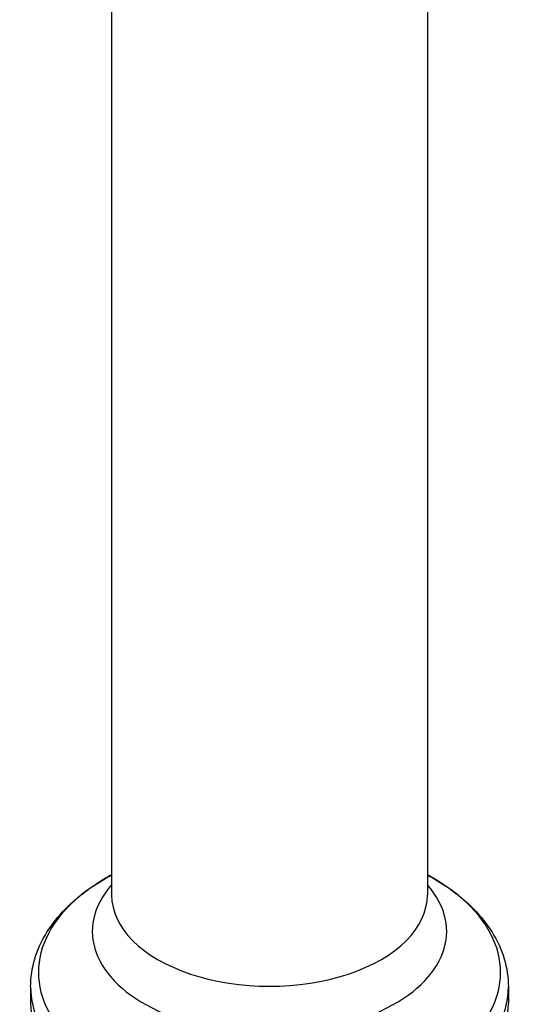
# Model space of a CAD drawing. Header units: millimetres. Extents: x 0 to 4378, y 0 to 2376.
# Tile 622 of 656: x 2676 to 2800, y 1571 to 1814. Entities that reach past the tile are written whole.
import ezdxf

# ---------------------------------------------------------------- set-up
doc = ezdxf.new("R2010")
doc.units = ezdxf.units.MM
doc.header["$LTSCALE"] = 0.2
doc.layers.add('01_Object Line', color=4, linetype='Continuous')

# ---------------------------------------------------------------- blocks, each defined once
blk = doc.blocks.new('A$C0a0b2bc4')
for p, q in [((39, 1032.27), (39, 738.8)), ((-39, 1006.08), (-39, 738.8)), ((-59, 716.12), (-59, 712.04)), ((59, 716.12), (59, 712.04))]:
    blk.add_line(p, q)
for centre, major_axis, start_param, end_param in [((0, 719.7), (-57.09, 0), 5.464399, 10.243564), ((0, 729.84), (-43.77, 0), 5.811978, 9.895986), ((0, 738.8), (-39, 0), 0, 3.141593), ((0, 716.12), (-59, 0), 0, 3.141593), ((0, 712.04), (-59, 0), 0, 3.141593)]:
    blk.add_ellipse(centre, major_axis=major_axis, ratio=0.57735, start_param=start_param, end_param=end_param)
for points, knots in [([(-59, 716.12), (-59, 718.47), (-58.65, 720.82), (-57.28, 725.36), (-56.27, 727.55), (-53.7, 731.68), (-52.15, 733.62), (-48.58, 737.25), (-46.57, 738.93), (-42.69, 741.65), (-40.89, 742.76), (-39, 743.77)], [2.3561945, 2.3561945, 2.3561945, 2.3561945, 2.5283284, 2.5283284, 2.7004623, 2.7004623, 2.8725962, 2.8725962, 3.0447301, 3.0447301, 3.1762725, 3.1762725, 3.1762725, 3.1762725]), ([(39, 743.77), (40.89, 742.76), (42.69, 741.65), (46.57, 738.93), (48.58, 737.25), (52.15, 733.62), (53.7, 731.68), (56.27, 727.55), (57.28, 725.36), (58.65, 720.82), (59, 718.47), (59, 716.12)], [4.6777091, 4.6777091, 4.6777091, 4.6777091, 4.8092516, 4.8092516, 4.9813855, 4.9813855, 5.1535194, 5.1535194, 5.3256532, 5.3256532, 5.4977871, 5.4977871, 5.4977871, 5.4977871])]:
    blk.add_open_spline(points, degree=3, knots=knots)

msp = doc.modelspace()

# ---------------------------------------------------------------- block references
at = {"layer": '01_Object Line'}
msp.add_blockref('A$C0a0b2bc4', (2737.807, 859.146), dxfattribs=at)

doc.saveas('drawing.dxf')
